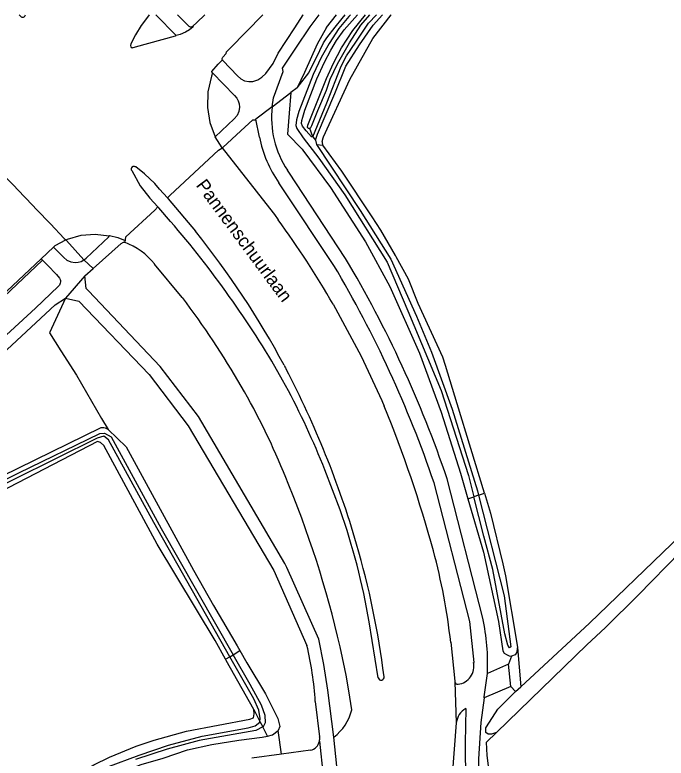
# Model space of a CAD drawing. Extents: x 137999 to 141000, y 397500 to 400501.
# Drawn here: x 140044.1 to 140167.8, y 400358.8 to 400500 of the extents above; entities that cross this region are included whole.
import ezdxf

# ---------------------------------------------------------------- set-up
doc = ezdxf.new("R2010")
doc.units = 0
for name, color, linetype in [('gg-anno-openbare ruimte label', 7, 'Continuous'), ('gg-knt-BGT kruinlijn', 7, 'Continuous'), ('gg-knt-verharding', 7, 'Continuous'), ('gx-grn-maaiveld', 7, 'Continuous')]:
    doc.layers.add(name, color=color, linetype=linetype)

msp = doc.modelspace()

# ---------------------------------------------------------------- linework, layer by layer
at = {"layer": 'gg-knt-BGT kruinlijn'}
for p, q in [((140103.28, 400497.62), (140105.22, 400500)), ((140103.28, 400497.62), (140101.53, 400494.46)), ((140101.53, 400494.46), (140099.09, 400489.04)), ((140099.09, 400489.04), (140097.73, 400486.16))]:
    msp.add_line(p, q, dxfattribs=at)
at = {"layer": 'gg-knt-verharding'}
msp.add_line((140044.92, 400500), (140045.18, 400499.73), dxfattribs=at)
msp.add_arc((140045.58, 400500.06), 0.525, 219.5399, 353.4267, dxfattribs=at)
at = {"layer": 'gx-grn-maaiveld'}
for p, q in [((140070.86, 400500), (140074.74, 400496.08)), ((140081.64, 400489.01), (140081.53, 400489.11)), ((140097.73, 400486.16), (140096.51, 400485.23)), ((140092.99, 400482.54), (140096.51, 400485.23)), ((140092.96, 400482.52), (140089.88, 400480.16)), ((140092.96, 400482.52), (140092.99, 400482.54)), ((140090.57, 400476.78), (140089.88, 400480.16)), ((140100.7, 400476.8), (140100.12, 400478.42)), ((140082.11, 400476.84), (140082.15, 400476.85)), ((140083.48, 400474.74), (140082.11, 400476.84)), ((140100.7, 400476.8), (140101.18, 400476.17)), ((140101.18, 400476.17), (140101.4, 400475.36)), ((140101.4, 400475.36), (140102.61, 400475.23)), ((140071.43, 400463.32), (140071.24, 400463.52)), ((140061.96, 400457.86), (140062.02, 400458)), ((140053.76, 400457.24), (140053.87, 400457.12)), ((140053.87, 400457.12), (140057.16, 400453.44)), ((140051.44, 400455.88), (140049.06, 400453.67)), ((140051.44, 400455.88), (140051.57, 400455.77)), ((140049.06, 400453.67), (140049.33, 400453.39)), ((140058.95, 400451.83), (140057.16, 400453.44)), ((140057.39, 400450.43), (140058.95, 400451.83)), ((140075.9, 400446.31), (140070.64, 400452.67)), ((140057.39, 400450.43), (140053.69, 400446.17)), ((140087.7, 400428.4), (140087.11, 400429.45)), ((140060.57, 400423.3), (140061.79, 400421.2)), ((140105.9, 400405.95), (140102.98, 400413.55)), ((140097.06, 400408.34), (140095.99, 400410.97)), ((140133.02, 400385.4), (140126.22, 400411.83)), ((140130.15, 400408.08), (140131.3, 400408.46)), ((140132.2, 400408.75), (140131.3, 400408.46)), ((140132.2, 400408.75), (140133.31, 400409.12)), ((140113.12, 400374.04), (140111.41, 400384.68)), ((140139.57, 400379.82), (140140.21, 400372.36)), ((140084.95, 400378.07), (140085.55, 400378.44)), ((140085.55, 400378.44), (140086.86, 400379.22)), ((140084.13, 400377.58), (140084.95, 400378.07)), ((140138.44, 400378.15), (140137.88, 400376.65)), ((140137.88, 400376.65), (140133.87, 400374.9)), ((140138.32, 400372.42), (140137.88, 400376.65)), ((140127.71, 400373.3), (140127.96, 400365.51)), ((140138.32, 400372.42), (140133.24, 400370.28)), ((140139.22, 400371.45), (140138.32, 400372.42)), ((140139.22, 400371.45), (140140.21, 400372.36)), ((140101.17, 400369.56), (140101.98, 400362.84)), ((140089.48, 400368.01), (140090.64, 400365.77)), ((140090.64, 400365.77), (140091.18, 400364.72)), ((140092.08, 400362.99), (140091.18, 400364.72)), ((140094.75, 400359.55), (140094.14, 400364.04)), ((140105.57, 400353.95), (140104.68, 400362.81)), ((140101.96, 400362), (140102.91, 400353.47)), ((140100.25, 400360.29), (140094.75, 400359.55)), ((140094.75, 400359.55), (140089.14, 400358.8))]:
    msp.add_line(p, q, dxfattribs=at)
for points in [[(140069.6, 400500), (140069.27, 400499.59), (140068.11, 400497.98), (140067.02, 400496.23), (140066.1, 400494.48), (140066.04, 400494.2), (140066.13, 400493.95), (140066.34, 400493.75), (140067, 400493.92), (140074.6, 400496), (140074.74, 400496.08)], [(140074.98, 400500), (140077.15, 400497.83), (140077.4, 400497.71), (140077.63, 400497.7), (140077.91, 400497.84)], [(140077.91, 400497.84), (140078.68, 400498.52), (140080.2, 400500)], [(140083.52, 400491.47), (140083.5, 400491.55), (140083.49, 400491.63), (140083.49, 400491.72), (140083.54, 400491.86), (140083.62, 400491.98), (140084.24, 400492.63), (140084.32, 400492.97), (140084.92, 400493.6), (140091.18, 400500)], [(140083.52, 400491.47), (140083.62, 400491.3), (140086.38, 400488.39), (140086.99, 400487.86), (140087.72, 400487.49), (140088.52, 400487.31), (140089.33, 400487.34), (140090.25, 400487.63), (140091.04, 400488.18), (140091.75, 400488.85), (140093.15, 400490.78), (140094.11, 400492.74), (140097.27, 400497.55), (140098.89, 400500), (140098.89, 400500)], [(140092.96, 400482.52), (140093.21, 400484.24), (140095.04, 400489.26), (140094.95, 400489.86), (140097.5, 400493.69), (140100.22, 400497.74), (140101.89, 400500)], [(140107.87, 400500), (140107.54, 400499.66), (140105.65, 400497.4), (140103.81, 400494.53), (140102.29, 400491.93), (140100.76, 400488.66), (140098.07, 400481.66), (140097.61, 400480.09), (140097.5, 400478.99), (140097.64, 400478.44), (140098.86, 400476.61), (140101.85, 400472.77), (140106.76, 400465.83), (140114.85, 400453.01), (140118.77, 400443.75), (140125.07, 400428.62), (140130.27, 400412.46), (140131.3, 400408.46)], [(140097.73, 400486.16), (140099.96, 400489), (140102.01, 400493.25), (140102.71, 400494.68), (140103.33, 400495.66), (140104.94, 400497.67), (140106.25, 400499.31), (140106.84, 400500)], [(140100.7, 400476.8), (140100.44, 400476.85), (140099.44, 400477.98), (140098.75, 400478.84), (140098.55, 400479.39), (140098.6, 400479.92), (140098.78, 400480.58), (140099.21, 400481.87), (140101.48, 400487.83), (140102.9, 400491.03), (140104.09, 400493.27), (140105.19, 400495.16), (140106.63, 400497.14), (140109.16, 400500)], [(140100.12, 400478.42), (140099.88, 400478.43), (140099.69, 400478.58), (140099.77, 400479.04), (140103.31, 400487.9), (140104.62, 400490.84), (140106.13, 400493.76), (140108.28, 400497.04), (140110.68, 400500)], [(140100.12, 400478.42), (140100.35, 400478.59), (140100.51, 400478.99), (140101.67, 400481.82), (140103.31, 400485.69), (140103.99, 400487.8), (140105.37, 400490.69), (140107.64, 400494.71), (140109.85, 400498.03), (140111.52, 400500)], [(140100.7, 400476.8), (140103.35, 400483.29), (140106.07, 400490.23), (140107.07, 400492.21), (140108.85, 400494.79), (140111.26, 400498.4), (140112.77, 400500)], [(140101.18, 400476.17), (140101.61, 400477.34), (140104.86, 400485.07), (140107, 400490.25), (140109.58, 400494.3), (140112.15, 400498.04), (140113.95, 400500)], [(140102.61, 400475.23), (140102.52, 400475.81), (140102.49, 400475.96), (140102.66, 400476.62), (140102.75, 400476.81), (140107.71, 400487.7), (140112.12, 400495.53), (140115.58, 400499.98), (140115.59, 400500)], [(140077.91, 400497.84), (140077.98, 400497.74), (140077.27, 400497.15), (140076.5, 400496.73), (140075.51, 400496.28), (140074.74, 400496.08)], [(140081.53, 400489.11), (140081.51, 400489.23), (140082.68, 400490.61), (140083.52, 400491.47)], [(140081.64, 400489.01), (140081.42, 400488.33), (140080.76, 400485.4), (140080.68, 400482.4), (140081.15, 400479.56), (140082.15, 400476.85)], [(140081.64, 400489.01), (140085.82, 400484.66), (140086.23, 400484.2), (140086.53, 400483.67), (140086.72, 400483.08), (140086.78, 400482.47), (140086.66, 400481.64), (140086.31, 400480.87), (140085.76, 400480.23), (140082.15, 400476.85)], [(140096.51, 400485.23), (140096.19, 400481.33), (140095.87, 400477.34), (140098.66, 400474.5), (140098.8, 400474.31), (140104.05, 400467.19), (140110.72, 400456.89), (140115.31, 400448.39), (140120.97, 400435.75), (140125.1, 400424.54), (140128.73, 400412.95), (140130.15, 400408.08)], [(140083.48, 400474.74), (140083.59, 400474.79), (140086.99, 400477.95), (140089.3, 400480.04), (140089.74, 400480.06), (140089.88, 400480.16)], [(140073.1, 400465.24), (140073.62, 400465.72), (140082.76, 400474.3), (140083.41, 400474.69), (140083.48, 400474.74)], [(140083.48, 400474.74), (140093.15, 400462.36), (140093.39, 400462.05), (140094.1, 400461.07)], [(140101.4, 400475.36), (140109.71, 400462.85), (140115.54, 400453.62), (140120.4, 400442.76), (140123.23, 400435.91), (140127.17, 400425.07), (140131.99, 400409.55), (140132.2, 400408.75)], [(140133.31, 400409.12), (140128.11, 400426.13), (140125.9, 400433.38), (140125.43, 400434.94), (140120.7, 400445.18), (140118.88, 400449.82), (140116.54, 400454.06), (140116.4, 400454.31), (140115.74, 400455.52), (140113.63, 400459.12), (140111.95, 400461.64), (140106.19, 400470.31), (140102.61, 400475.23)], [(140041.1, 400470.43), (140041.35, 400470.18), (140043.67, 400467.76), (140045.92, 400465.41), (140046.17, 400465.15), (140048.38, 400462.84), (140050.65, 400460.48), (140050.85, 400460.27), (140053.47, 400457.54), (140053.76, 400457.24)], [(140073.1, 400465.24), (140071.59, 400466.9), (140070.66, 400467.94), (140068.74, 400469.81), (140067.04, 400471.1), (140066.94, 400471.16), (140066.84, 400471.2), (140066.72, 400471.21), (140066.61, 400471.2), (140066.5, 400471.17), (140066.4, 400471.11), (140066.27, 400470.96), (140066.21, 400470.78), (140066.21, 400470.59), (140066.29, 400470.42), (140067.88, 400467.55), (140069.75, 400465.18), (140071.24, 400463.52)], [(140106.93, 400453.72), (140096.11, 400470.11), (140095.87, 400470.48)], [(140104.7, 400452.39), (140094.86, 400467.15), (140094.25, 400468.07)], [(140073.1, 400465.24), (140073.24, 400465.04), (140078.42, 400458.91)], [(140065.07, 400457.06), (140065.08, 400457.24), (140065.14, 400457.84), (140070.65, 400462.92), (140071.24, 400463.52)], [(140053.76, 400457.24), (140054.1, 400457.41), (140056.66, 400458.15), (140059.35, 400458.35), (140062.02, 400458)], [(140057.16, 400453.44), (140057.3, 400453.55), (140057.61, 400453.81), (140061.96, 400457.86)], [(140062.02, 400458), (140062.07, 400458.07), (140063.67, 400457.68), (140065.01, 400457.16), (140065.07, 400457.06)], [(140051.44, 400455.88), (140051.73, 400456.17), (140053.76, 400457.24)], [(140058.95, 400451.83), (140064.27, 400456.59), (140064.7, 400456.84), (140064.92, 400456.8)], [(140065.07, 400457.06), (140065, 400456.94), (140064.92, 400456.8)], [(140051.57, 400455.77), (140053.36, 400453.9), (140053.97, 400453.39), (140054.71, 400453.06), (140055.51, 400452.95), (140056.09, 400453), (140056.65, 400453.17), (140057.16, 400453.44)], [(140135.6, 400363.68), (140152.75, 400380.35), (140156.29, 400383.63), (140162.52, 400389.73), (140170.57, 400398.01), (140177.78, 400404.71), (140197.73, 400423.75), (140223.97, 400449.28), (140228.52, 400454.05), (140228.77, 400454.31), (140227.97, 400455.16), (140227.32, 400455.22), (140225.89, 400454.09), (140215.68, 400444.93), (140184.57, 400414.49), (140168.91, 400399.51), (140153.25, 400384.43), (140140.21, 400372.36)], [(140049.06, 400453.67), (140039.29, 400444.5), (140017.99, 400424.49), (140003.21, 400410.6), (139981.38, 400390.14), (139959.1, 400369.26), (139943.03, 400354.16), (139926.04, 400338.22), (139917.59, 400330.36)], [(140049.33, 400453.39), (140039.56, 400444.24), (140018.26, 400424.21), (140003.47, 400410.33), (139981.63, 400389.85), (139959.41, 400368.99), (139943.3, 400353.87), (139926.31, 400337.92), (139917.9, 400330.04), (139917.59, 400330.36)], [(140049.33, 400453.39), (140050.29, 400452.46), (140052.02, 400450.67), (140052.54, 400449.95), (140052.66, 400449.74), (140052.73, 400449.52), (140052.75, 400449.28), (140052.72, 400449.04), (140052.57, 400448.68), (140052.3, 400448.4), (140047.98, 400444.27), (140038.41, 400435.56), (140019.48, 400418.22), (140008.24, 400407.91), (139988.32, 400389.64), (139980.18, 400382.21), (139958.29, 400362.58), (139937.1, 400343.3)], [(140104.68, 400362.81), (140103.55, 400371.71), (140102.8, 400376.61), (140101.81, 400381.39), (140095.74, 400395), (140095.41, 400395.75), (140078.95, 400423.67), (140073.13, 400431.32), (140071.7, 400433.2), (140058.08, 400447.56), (140057.63, 400448.03), (140057.39, 400450.43)], [(139793.63, 400210.73), (139817.73, 400234.05), (139842.05, 400257.78), (139873.86, 400288.52), (139893.49, 400307.23), (139895.12, 400308.67), (139896.52, 400309.45), (139897.41, 400309.75), (139900.67, 400310.17), (139902.65, 400310.56), (139904.56, 400311.24), (139906.7, 400312.42), (139908.61, 400313.96), (139919.42, 400323.94), (139939.52, 400342.51), (139959.27, 400360.46), (139981.82, 400380.7), (139991.22, 400389.32), (140015.46, 400411.56), (140032.46, 400427.06), (140051.75, 400444.89), (140053.69, 400446.17)], [(140053.69, 400446.17), (140050.68, 400439.59), (140052.8, 400436.18), (140055.79, 400431.55), (140060.57, 400423.3)], [(140053.69, 400446.17), (140056.26, 400445.64), (140069.59, 400431.65), (140077, 400421.9), (140093.29, 400394.45), (140099.57, 400380.19)], [(140104.54, 400445.02), (140109.87, 400435.13), (140113.79, 400426.73), (140114.27, 400425.65)], [(140095.52, 400429.56), (140094.93, 400430.62), (140092.91, 400434.21)], [(140095.24, 400433.44), (140095.31, 400433.3), (140095.39, 400433.16), (140095.5, 400432.94), (140095.62, 400432.72)], [(140061.79, 400421.2), (140061.29, 400421.46), (140060.96, 400421.57), (140060.42, 400421.57), (140035.26, 400409.23), (140008.93, 400396.11), (140001.61, 400392.43), (140000.2, 400392.07), (140000, 400391.96), (139995.58, 400389.55), (139993.3, 400388.52), (139990.12, 400387.07), (139989.51, 400386.14), (139989.78, 400385.88), (139989.77, 400385.89), (139990.26, 400384.85), (139989.93, 400384.8)], [(140061.79, 400421.2), (140065.21, 400417.93), (140071.29, 400406.79), (140078, 400394.53), (140081.84, 400387.79), (140086.34, 400380.12), (140086.86, 400379.22)], [(140084.95, 400378.07), (140070.47, 400403.57), (140061.86, 400419.28), (140061.01, 400419.97), (140059.72, 400419.61), (140020.08, 400399.97), (139991.23, 400385.71), (139990.97, 400385.64), (139990.71, 400386.07), (139991.14, 400386.47), (140011.92, 400396.49), (140044.82, 400412.97), (140060.25, 400420.48), (140061.13, 400420.51), (140062.37, 400419.83), (140071.88, 400402.45), (140085.55, 400378.44)], [(140084.13, 400377.58), (140082.15, 400381.13), (140071.09, 400399.46), (140068.57, 400404.13), (140060.96, 400418.21), (140060.36, 400418.79), (140059.8, 400418.95), (140039.46, 400408.44), (139990.98, 400384.82)], [(140131.21, 400376.99), (140131.34, 400376.99), (140130.5, 400384.75), (140123.73, 400411.09)], [(140130.15, 400408.08), (140133.11, 400397.91), (140135.96, 400384.78), (140136.82, 400379.21), (140137.06, 400378.77), (140137.47, 400378.46), (140138.02, 400378.21), (140138.44, 400378.15)], [(140132.2, 400408.75), (140137.03, 400389.61), (140138.29, 400379.97), (140138.04, 400379.77), (140137.78, 400380.24), (140137.18, 400382.38), (140134.92, 400394.61), (140133.22, 400400.99), (140131.3, 400408.46)], [(140133.31, 400409.12), (140133.5, 400408.5), (140134.46, 400405.35), (140136.77, 400395.74), (140137.33, 400393.4), (140139.5, 400380.25), (140139.57, 400379.82)], [(140126.9, 400380.8), (140127.69, 400373.45), (140127.71, 400373.3)], [(140139.57, 400379.82), (140139.55, 400379.67), (140139.46, 400378.92), (140139.14, 400378.41), (140138.44, 400378.15)], [(140091.18, 400364.72), (140091.3, 400364.78), (140091.68, 400365.56), (140091.63, 400366.92), (140090.92, 400368.88), (140088.78, 400372.77), (140085.55, 400378.44)], [(140086.86, 400379.22), (140088.19, 400376.92), (140091.68, 400370.99), (140094.03, 400366.35), (140094.4, 400364.79), (140094.14, 400364.04)], [(140089.48, 400368.01), (140084.26, 400377.34), (140084.13, 400377.58)], [(140090.64, 400365.77), (140090.67, 400366.35), (140090.44, 400367.93), (140089.51, 400370.04), (140084.95, 400378.07)], [(140108.1, 400367.97), (140107.52, 400371.57), (140107.04, 400374.59), (140106.77, 400375.77)], [(140133.24, 400370.28), (140133.27, 400370.45), (140133.87, 400374.9)], [(140134.01, 400363.33), (140133.54, 400363.68), (140133.55, 400364.58), (140134.81, 400366.53), (140135.82, 400368.1), (140139.22, 400371.45)], [(140133.24, 400370.28), (140132.6, 400365.58), (140132.2, 400358.66), (140132.44, 400334.89), (140133.37, 400321.78), (140133.79, 400318.26)], [(140033.56, 400337.46), (140034.29, 400338.56), (140037.1, 400341.2), (140046.87, 400349.55), (140051.59, 400353.18), (140059.09, 400357.53), (140062.09, 400358.96), (140067.12, 400361.06), (140070.52, 400362.18), (140076.69, 400363.91), (140088.75, 400366.17), (140089.4, 400366.44), (140089.57, 400367.22), (140089.48, 400368.01)], [(140129.74, 400368.22), (140129.64, 400361.64), (140129.88, 400332.07), (140131.13, 400318.16)], [(140061.54, 400357.07), (140067.7, 400359.38), (140073.26, 400361.23), (140079.64, 400363), (140088.42, 400364.56), (140089.76, 400364.92), (140090.63, 400365.61), (140090.64, 400365.77)], [(140091.18, 400364.72), (140089.85, 400364.02), (140079.11, 400362.13), (140073.03, 400360.52), (140067, 400358.56)], [(140127.96, 400365.51), (140127.18, 400355.52), (140126.21, 400346.36)], [(140033.56, 400337.46), (140033.43, 400336.67), (140033.44, 400336.66), (140033.79, 400336.06), (140034.1, 400335.72), (140035.06, 400335.82), (140036.32, 400336.61), (140044.26, 400343.32), (140051.41, 400348.88), (140057.87, 400352.85), (140064.08, 400356.01), (140068.08, 400357.58), (140072.25, 400358.8), (140076.9, 400360.37), (140081.52, 400361.38), (140086.61, 400362.18), (140091.06, 400362.76), (140092.08, 400362.99)], [(140092.08, 400362.99), (140093.05, 400363.21), (140094.14, 400364.04)], [(140149.66, 400295.32), (140144.75, 400305.97), (140141.53, 400315.03), (140137.34, 400328.78), (140134.82, 400351.29), (140133.8, 400359.29), (140133.68, 400361.81), (140135.6, 400363.68)], [(140135.6, 400363.68), (140134.67, 400363.33), (140134.01, 400363.33)]]:
    msp.add_lwpolyline(points, dxfattribs=at)
for centre, radius, start, end in [((140110.64, 400480.38), 17.78, 173.0114, 213.8147), ((140113.17, 400481.21), 23.04, 191.0824, 214.7543), ((139924.83, 400332.69), 196.36, 31.1342, 41.7054), ((139953.78, 400358.38), 173.89, 29.8832, 36.1957), ((139946.42, 400353.43), 168.96, 28.2612, 38.6264), ((140060.36, 400444.45), 13.17, 38.6508, 69.6974), ((139916.83, 400340.78), 221.12, 18.7425, 30.7144), ((139916.72, 400340.73), 218.64, 18.7717, 30.7114), ((139950.06, 400350.49), 158.17, 29.9471, 37.2854), ((139934.38, 400348.45), 181.93, 16.2836, 27.5911), ((139962.57, 400357.86), 151.06, 21.6335, 28.3364), ((139973.15, 400363.2), 131.81, 21.2455, 29.6437), ((139894.24, 400335.49), 237.78, 15.2866, 22.2804), ((139915.96, 400336.6), 194.79, 11.5996, 21.6109), ((139983.08, 400362.78), 130.18, 9.6857, 19.3672), ((139953.56, 400354.11), 161.93, 7.1503, 16.2668), ((140013.59, 400368.39), 113.98, 6.2478, 15.153), ((140092.48, 400376.81), 41.43, 357.3586, 11.9645), ((140038.87, 400365.63), 62.42, 3.6098, 13.4928), ((140127.87, 400376.23), 3.42, 276.9583, 12.8212), ((140113.67, 400374.18), 0.57, 193.6577, 8.9425), ((140128.2, 400373.33), 0.498, 182.4961, 279.7772), ((140099.15, 400370.18), 9.22, 306.8549, 346.0936), ((140131.6, 400365.05), 3.67, 120.4358, 172.8509), ((140099.79, 400362.48), 2.22, 347.622, 9.5307), ((140099.77, 400362.48), 2.24, 282.3277, 347.6388)]:
    msp.add_arc(centre, radius, start, end, dxfattribs=at)

# ---------------------------------------------------------------- texts
at = {"layer": 'gg-anno-openbare ruimte label'}
msp.add_text('Pannenschuurlaan', height=2.5, rotation=306.5, dxfattribs=at).set_placement((140078.39, 400467.61))

doc.saveas('drawing.dxf')
